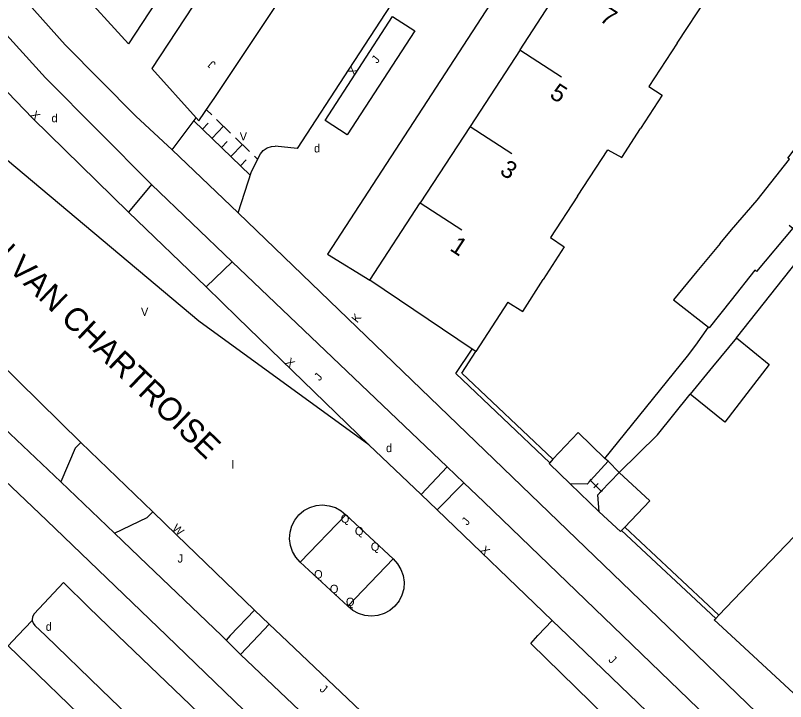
# Model space of a CAD drawing. Extents: x 134999 to 136502, y 457398 to 459002.
# Drawn here: x 135252.64 to 135299.08, y 457796.02 to 457837.42 of the extents above; entities that cross this region are included whole.
import ezdxf

# ---------------------------------------------------------------- set-up
doc = ezdxf.new("R2010")
doc.units = 0
for name, color, linetype in [('RI_DGTB_15', 7, 'Continuous'), ('RI_DGTB_23', 7, 'Continuous'), ('RI_DGTB_29', 7, 'Continuous'), ('RI_DGTB_3', 7, 'Continuous'), ('RI_DGTB_30', 7, 'Continuous'), ('RI_DGTB_31', 7, 'Continuous'), ('RI_DGTB_35', 7, 'Continuous'), ('RI_DGTB_36', 7, 'Continuous'), ('RI_DGTB_37', 7, 'Continuous'), ('RI_DGTB_4', 7, 'Continuous'), ('RI_DGTB_43', 7, 'Continuous'), ('RI_DGTB_48', 7, 'Continuous'), ('RI_DGTB_5', 7, 'Continuous'), ('RI_DGTB_53', 7, 'Continuous'), ('RI_DGTB_54', 7, 'Continuous'), ('RI_DGTB_6', 7, 'Continuous'), ('RI_DGTB_7', 7, 'Continuous')]:
    doc.layers.add(name, color=color, linetype=linetype)

msp = doc.modelspace()

# ---------------------------------------------------------------- linework, layer by layer
at = {"layer": 'RI_DGTB_15'}
for p, q in [((135283.063, 457835.338), (135285.576, 457833.7)), ((135283.063, 457835.338), (135285.576, 457833.7)), ((135280.059, 457830.72), (135282.567, 457829.086)), ((135280.059, 457830.72), (135282.567, 457829.086)), ((135277.045, 457826.11), (135279.558, 457824.472)), ((135277.045, 457826.11), (135279.558, 457824.472))]:
    msp.add_line(p, q, dxfattribs=at)
at = {"layer": 'RI_DGTB_23'}
msp.add_line((135286.096, 457809.157), (135287.835, 457807.463), dxfattribs=at)
msp.add_line((135286.096, 457809.157), (135287.835, 457807.463), dxfattribs=at)
at = {"layer": 'RI_DGTB_3'}
msp.add_lwpolyline([(135295.807, 457800), (135300.624, 457795.552), (135304.795, 457799.937)], dxfattribs=at)
at = {"layer": 'RI_DGTB_31'}
for p, q in [((135264.161, 457831.723), (135264.476, 457831.418)), ((135264.161, 457831.723), (135264.476, 457831.418)), ((135263.406, 457831.062), (135266.805, 457827.77)), ((135263.406, 457831.062), (135266.805, 457827.77)), ((135264.762, 457831.141), (135265.619, 457830.311)), ((135264.762, 457831.141), (135265.619, 457830.311)), ((135263.923, 457830.561), (135264.271, 457830.92)), ((135263.923, 457830.561), (135264.271, 457830.92)), ((135264.495, 457830.008), (135265.19, 457830.726)), ((135264.495, 457830.008), (135265.19, 457830.726)), ((135265.066, 457829.454), (135265.414, 457829.814)), ((135265.066, 457829.454), (135265.414, 457829.814)), ((135265.905, 457830.035), (135266.762, 457829.205)), ((135265.905, 457830.035), (135266.762, 457829.205)), ((135265.638, 457828.901), (135266.334, 457829.62)), ((135265.638, 457828.901), (135266.334, 457829.62)), ((135266.21, 457828.348), (135266.558, 457828.707)), ((135266.21, 457828.348), (135266.558, 457828.707)), ((135267.048, 457828.928), (135267.248, 457828.735)), ((135267.048, 457828.928), (135267.248, 457828.735))]:
    msp.add_line(p, q, dxfattribs=at)
at = {"layer": 'RI_DGTB_4'}
for p, q in [((135283.069, 457835.335), (135286.077, 457839.948)), ((135283.069, 457835.335), (135280.058, 457830.72)), ((135283.069, 457835.335), (135280.058, 457830.72)), ((135280.058, 457830.72), (135277.051, 457826.105)), ((135280.058, 457830.72), (135277.051, 457826.105)), ((135274.006, 457821.437), (135277.051, 457826.105)), ((135274.006, 457821.437), (135277.051, 457826.105)), ((135280.187, 457817.285), (135274.006, 457821.437)), ((135280.187, 457817.285), (135274.006, 457821.437)), ((135282.324, 457820.122), (135280.399, 457817.145)), ((135282.324, 457820.122), (135280.399, 457817.145)), ((135280.399, 457817.145), (135280.187, 457817.285)), ((135280.399, 457817.145), (135280.187, 457817.285)), ((135302.781, 457809.312), (135299.068, 457805.43)), ((135302.781, 457809.312), (135299.068, 457805.43)), ((135299.068, 457805.43), (135295.054, 457801.232)), ((135299.068, 457805.43), (135295.054, 457801.232)), ((135295.054, 457801.232), (135294.87, 457801.04)), ((135295.054, 457801.232), (135294.87, 457801.04))]:
    msp.add_line(p, q, dxfattribs=at)
msp.add_lwpolyline([(135295.807, 457800), (135294.786, 457800.952), (135294.87, 457801.04)], dxfattribs=at)
msp.add_lwpolyline([(135295.807, 457800), (135294.786, 457800.952), (135294.87, 457801.04)], dxfattribs=at)
at = {"layer": 'RI_DGTB_48'}
for p, q in [((135287.258, 457809.301), (135287.388, 457809.431)), ((135287.258, 457809.301), (135287.388, 457809.431)), ((135287.323, 457809.366), (135287.971, 457808.718)), ((135287.323, 457809.366), (135287.971, 457808.718)), ((135287.323, 457809.366), (135287.971, 457808.718)), ((135287.323, 457809.366), (135287.971, 457808.718)), ((135287.517, 457808.913), (135287.776, 457809.172)), ((135287.517, 457808.913), (135287.776, 457809.172)), ((135287.906, 457808.653), (135288.036, 457808.783)), ((135287.906, 457808.653), (135288.036, 457808.783))]:
    msp.add_line(p, q, dxfattribs=at)
at = {"layer": 'RI_DGTB_5'}
msp.add_line((135283.232, 457819.547), (135284.461, 457821.489), dxfattribs=at)
msp.add_line((135283.232, 457819.547), (135284.461, 457821.489), dxfattribs=at)
for points in [[(135292.542, 457835.735), (135294.368, 457838.539), (135295.111, 457838.151), (135296.114, 457839.77)], [(135292.542, 457835.735), (135290.845, 457833.129), (135291.645, 457832.606), (135290.34, 457830.595)], [(135292.542, 457835.735), (135290.845, 457833.129), (135291.645, 457832.606), (135290.34, 457830.595)], [(135286.531, 457826.503), (135288.36, 457829.312), (135289.202, 457828.841), (135290.34, 457830.595)], [(135286.531, 457826.503), (135288.36, 457829.312), (135289.202, 457828.841), (135290.34, 457830.595)], [(135286.531, 457826.503), (135284.916, 457824.023), (135285.732, 457823.459), (135284.461, 457821.489)], [(135286.531, 457826.503), (135284.916, 457824.023), (135285.732, 457823.459), (135284.461, 457821.489)], [(135282.324, 457820.122), (135283.232, 457819.547)], [(135282.324, 457820.122), (135283.232, 457819.547)]]:
    msp.add_lwpolyline(points, dxfattribs=at)
at = {"layer": 'RI_DGTB_53'}
for p, q in [((135262.084, 457829.306), (135263.536, 457831.236)), ((135262.084, 457829.306), (135263.536, 457831.236)), ((135266.068, 457825.503), (135262.084, 457829.306)), ((135266.068, 457825.503), (135262.084, 457829.306)), ((135266.88, 457828), (135267.41, 457829.06)), ((135266.88, 457828), (135267.41, 457829.06)), ((135266.068, 457825.503), (135266.88, 457828)), ((135266.068, 457825.503), (135266.88, 457828)), ((135260.855, 457827.225), (135265.72, 457822.55)), ((135260.855, 457827.225), (135265.72, 457822.55)), ((135259.46, 457825.55), (135264.15, 457821.05)), ((135259.46, 457825.55), (135264.15, 457821.05)), ((135292.518, 457800), (135266.068, 457825.503)), ((135292.518, 457800), (135266.068, 457825.503)), ((135264.15, 457821.05), (135265.72, 457822.55)), ((135264.15, 457821.05), (135265.72, 457822.55)), ((135265.72, 457822.55), (135278.67, 457810.18)), ((135265.72, 457822.55), (135278.67, 457810.18)), ((135264.14, 457821.04), (135264.15, 457821.05)), ((135264.14, 457821.04), (135264.15, 457821.05)), ((135264.14, 457821.04), (135266.025, 457819.19)), ((135264.14, 457821.04), (135266.025, 457819.19)), ((135256.577, 457811.657), (135250.386, 457817.74)), ((135256.577, 457811.657), (135250.386, 457817.74)), ((135248.495, 457815.799), (135255.373, 457809.277)), ((135248.495, 457815.799), (135255.373, 457809.277)), ((135254.543, 457806.938), (135247.057, 457814.035)), ((135254.543, 457806.938), (135247.057, 457814.035)), ((135256.577, 457811.657), (135260.917, 457807.474)), ((135256.577, 457811.657), (135260.917, 457807.474)), ((135277.105, 457808.514), (135278.67, 457810.18)), ((135277.105, 457808.514), (135278.67, 457810.18)), ((135278.67, 457810.18), (135279.68, 457809.21)), ((135278.67, 457810.18), (135279.68, 457809.21)), ((135255.373, 457809.277), (135258.615, 457806.192)), ((135255.373, 457809.277), (135258.615, 457806.192)), ((135278.073, 457807.582), (135279.68, 457809.21)), ((135278.073, 457807.582), (135279.68, 457809.21)), ((135277.105, 457808.514), (135278.073, 457807.582)), ((135277.105, 457808.514), (135278.073, 457807.582)), ((135260.917, 457807.474), (135262.355, 457806.075)), ((135260.917, 457807.474), (135262.355, 457806.075)), ((135269.82, 457804.43), (135272.575, 457807.285)), ((135269.82, 457804.43), (135272.575, 457807.285)), ((135272.57, 457807.29), (135272.575, 457807.285)), ((135272.57, 457807.29), (135272.575, 457807.285)), ((135272.575, 457807.285), (135275.41, 457804.63)), ((135272.575, 457807.285), (135275.41, 457804.63)), ((135258.615, 457806.192), (135260.595, 457804.295)), ((135258.615, 457806.192), (135260.595, 457804.295)), ((135262.355, 457806.075), (135267.065, 457801.535)), ((135262.355, 457806.075), (135267.065, 457801.535)), ((135272.69, 457801.77), (135275.416, 457804.625)), ((135272.69, 457801.77), (135275.416, 457804.625)), ((135275.41, 457804.63), (135275.416, 457804.625)), ((135275.41, 457804.63), (135275.416, 457804.625)), ((135260.595, 457804.295), (135265.059, 457800)), ((135260.595, 457804.295), (135265.059, 457800)), ((135272.69, 457801.77), (135269.82, 457804.43)), ((135272.69, 457801.77), (135269.82, 457804.43)), ((135255.546, 457803.211), (135253.769, 457801.319)), ((135255.546, 457803.211), (135253.769, 457801.319)), ((135255.546, 457803.211), (135257.04, 457801.71)), ((135255.546, 457803.211), (135257.04, 457801.71)), ((135267.065, 457801.535), (135265.59, 457800)), ((135267.065, 457801.535), (135265.59, 457800)), ((135267.065, 457801.535), (135267.95, 457800.69)), ((135267.065, 457801.535), (135267.95, 457800.69)), ((135284.153, 457800), (135285.002, 457800.906)), ((135284.153, 457800), (135285.002, 457800.906)), ((135267.95, 457800.69), (135267.301, 457800)), ((135267.95, 457800.69), (135267.301, 457800)), ((135267.95, 457800.69), (135268.664, 457800)), ((135267.95, 457800.69), (135268.664, 457800)), ((135279.01, 457783.4), (135261.755, 457800)), ((135265.059, 457800), (135265.34, 457799.73)), ((135265.59, 457800), (135265.34, 457799.73)), ((135267.301, 457800), (135266.22, 457798.86)), ((135265.34, 457799.73), (135266.22, 457798.86))]:
    msp.add_line(p, q, dxfattribs=at)
for points in [[(135262.084, 457829.306), (135259.895, 457831.332), (135255.632, 457835.649), (135218.403, 457877.368), (135217.92, 457878.412), (135217.51, 457879.486), (135217.176, 457880.587), (135216.92, 457881.708), (135216.742, 457882.844), (135216.643, 457883.99), (135216.624, 457885.14), (135216.685, 457886.288), (135216.826, 457887.43), (135217.046, 457888.559), (135217.344, 457889.67), (135217.718, 457890.757), (135218.167, 457891.816), (135218.689, 457892.841), (135219.28, 457893.828), (135219.484, 457894.135), (135220.596, 457896.004)], [(135231.424, 457858.338), (135231.738, 457858.525), (135231.868, 457858.521), (135231.972, 457858.444), (135254.459, 457833.654), (135260.855, 457827.225)], [(135230.086, 457857.141), (135247.557, 457837.552), (135253.693, 457831.203), (135259.46, 457825.55)], [(135264.418, 457839.636), (135266.787, 457843.232), (135265.112, 457844.344), (135263.597, 457842.031), (135259.454, 457835.704), (135256.301, 457839.184)], [(135276.223, 457839.528), (135272.753, 457834.181), (135269.63, 457829.396), (135268.306, 457829.527)], [(135263.834, 457838.75), (135260.858, 457834.207)], [(135264.389, 457832.058), (135264.63, 457832.412), (135268.323, 457837.957)], [(135272.639, 457830.207), (135271.312, 457831.068), (135275.387, 457837.347), (135276.731, 457836.479), (135272.639, 457830.207)], [(135260.858, 457834.207), (135263.536, 457831.236)], [(135260.858, 457834.207), (135263.536, 457831.236)], [(135263.704, 457831.05), (135264.389, 457832.058)], [(135263.704, 457831.05), (135264.389, 457832.058)], [(135273.961, 457811.511), (135263.706, 457818.967), (135248.375, 457831.827)], [(135273.961, 457811.511), (135263.706, 457818.967), (135248.375, 457831.827)], [(135263.536, 457831.236), (135263.704, 457831.05)], [(135263.536, 457831.236), (135263.704, 457831.05)], [(135267.41, 457829.06), (135267.589, 457829.275), (135267.822, 457829.431), (135268.089, 457829.516), (135268.306, 457829.527)], [(135267.41, 457829.06), (135267.589, 457829.275), (135267.822, 457829.431), (135268.089, 457829.516), (135268.306, 457829.527)], [(135260.855, 457827.225), (135259.46, 457825.55)], [(135260.855, 457827.225), (135259.46, 457825.55)], [(135256.577, 457811.657), (135256.235, 457811.312), (135255.373, 457809.277)], [(135256.577, 457811.657), (135256.235, 457811.312), (135255.373, 457809.277)], [(135289.252, 457800), (135280.88, 457808.08), (135279.68, 457809.21)], [(135289.252, 457800), (135280.88, 457808.08), (135279.68, 457809.21)], [(135269.82, 457804.43), (135269.554, 457804.726), (135269.352, 457805.069), (135269.222, 457805.445), (135269.171, 457805.84), (135269.199, 457806.237), (135269.305, 457806.62), (135269.486, 457806.974), (135269.734, 457807.286), (135270.039, 457807.541), (135270.389, 457807.73), (135270.77, 457807.846), (135271.166, 457807.884), (135271.562, 457807.841), (135271.941, 457807.721), (135272.289, 457807.527), (135272.57, 457807.29)], [(135269.82, 457804.43), (135269.554, 457804.726), (135269.352, 457805.069), (135269.222, 457805.445), (135269.171, 457805.84), (135269.199, 457806.237), (135269.305, 457806.62), (135269.486, 457806.974), (135269.734, 457807.286), (135270.039, 457807.541), (135270.389, 457807.73), (135270.77, 457807.846), (135271.166, 457807.884), (135271.562, 457807.841), (135271.941, 457807.721), (135272.289, 457807.527), (135272.57, 457807.29)], [(135258.615, 457806.192), (135260.581, 457807.13), (135260.917, 457807.474)], [(135258.615, 457806.192), (135260.581, 457807.13), (135260.917, 457807.474)], [(135261.755, 457800), (135254.543, 457806.938)], [(135261.755, 457800), (135254.543, 457806.938)], [(135275.416, 457804.625), (135275.685, 457804.333), (135275.89, 457803.993), (135276.023, 457803.619), (135276.078, 457803.226), (135276.054, 457802.83), (135275.951, 457802.446), (135275.773, 457802.091), (135275.528, 457801.779), (135275.225, 457801.522), (135274.877, 457801.331), (135274.498, 457801.213), (135274.103, 457801.173), (135273.708, 457801.213), (135273.329, 457801.332), (135272.982, 457801.523), (135272.69, 457801.77)], [(135275.416, 457804.625), (135275.685, 457804.333), (135275.89, 457803.993), (135276.023, 457803.619), (135276.078, 457803.226), (135276.054, 457802.83), (135275.951, 457802.446), (135275.773, 457802.091), (135275.528, 457801.779), (135275.225, 457801.522), (135274.877, 457801.331), (135274.498, 457801.213), (135274.103, 457801.173), (135273.708, 457801.213), (135273.329, 457801.332), (135272.982, 457801.523), (135272.69, 457801.77)], [(135253.769, 457801.319), (135253.671, 457801.145), (135253.648, 457800.947), (135253.659, 457800.908)], [(135253.769, 457801.319), (135253.671, 457801.145), (135253.648, 457800.947), (135253.659, 457800.908)], [(135258.822, 457800), (135257.04, 457801.71)], [(135258.822, 457800), (135257.04, 457801.71)], [(135253.659, 457800.908), (135252.783, 457800)], [(135253.659, 457800.908), (135252.783, 457800)], [(135253.659, 457800.908), (135253.704, 457800.755), (135253.812, 457800.616)], [(135253.659, 457800.908), (135253.704, 457800.755), (135253.812, 457800.616)], [(135253.812, 457800.616), (135254.448, 457800)], [(135253.812, 457800.616), (135254.448, 457800)], [(135252.783, 457800), (135252.196, 457799.392), (135257.65, 457794.108), (135268.337, 457783.81), (135273.74, 457778.626)], [(135254.448, 457800), (135257.805, 457796.751), (135268.345, 457786.597)], [(135277.264, 457782.308), (135258.822, 457800)], [(135293.696, 457789.777), (135283.717, 457799.534), (135284.153, 457800)], [(135289.252, 457800), (135295.52, 457793.95), (135298.995, 457790.615)], [(135301.68, 457791.18), (135296.76, 457795.91), (135292.518, 457800)], [(135280.466, 457785.368), (135278.52, 457787.19), (135270.55, 457794.74), (135266.22, 457798.86)]]:
    msp.add_lwpolyline(points, dxfattribs=at)
at = {"layer": 'RI_DGTB_54'}
for p, q in [((135296.117, 457817.966), (135300.859, 457823.958)), ((135296.117, 457817.966), (135300.859, 457823.958)), ((135291.368, 457812.108), (135293.337, 457814.566)), ((135291.368, 457812.108), (135293.337, 457814.566)), ((135289.043, 457809.849), (135291.368, 457812.108)), ((135289.043, 457809.849), (135291.368, 457812.108)), ((135289.383, 457806.554), (135295.054, 457801.232)), ((135289.383, 457806.554), (135295.054, 457801.232)), ((135294.87, 457801.04), (135289.181, 457806.344)), ((135294.87, 457801.04), (135289.181, 457806.344)), ((135285.942, 457800), (135292.393, 457793.823))]:
    msp.add_line(p, q, dxfattribs=at)
for points in [[(135352.269, 457941.458), (135349.721, 457943.116), (135342.096, 457931.491), (135336.126, 457922.35), (135322.387, 457901.187), (135294.106, 457857.745), (135282.083, 457839.389), (135271.452, 457823.013), (135274.006, 457821.437)], [(135266.025, 457819.19), (135273.961, 457811.511)], [(135266.025, 457819.19), (135273.961, 457811.511)], [(135288.191, 457810.696), (135293.175, 457816.862), (135293.669, 457817.527), (135294.426, 457818.616)], [(135288.191, 457810.696), (135293.175, 457816.862), (135293.669, 457817.527), (135294.426, 457818.616)], [(135284.863, 457810.431), (135279.19, 457815.806), (135280.187, 457817.285)], [(135284.863, 457810.431), (135279.19, 457815.806), (135280.187, 457817.285)], [(135285.057, 457810.638), (135279.565, 457815.829), (135280.399, 457817.145)], [(135285.057, 457810.638), (135279.565, 457815.829), (135280.399, 457817.145)], [(135273.961, 457811.511), (135277.105, 457808.514)], [(135273.961, 457811.511), (135277.105, 457808.514)], [(135278.073, 457807.582), (135285.002, 457800.906)], [(135278.073, 457807.582), (135285.002, 457800.906)], [(135285.002, 457800.906), (135285.942, 457800)], [(135285.002, 457800.906), (135285.942, 457800)], [(135281.206, 457787.902), (135275.087, 457793.908), (135268.671, 457800)]]:
    msp.add_lwpolyline(points, dxfattribs=at)
at = {"layer": 'RI_DGTB_6'}
for p, q in [((135295.831, 457824.473), (135297.371, 457826.264)), ((135295.831, 457824.473), (135297.371, 457826.264)), ((135295.129, 457823.659), (135295.831, 457824.473)), ((135295.129, 457823.659), (135295.831, 457824.473)), ((135285.057, 457810.638), (135284.863, 457810.431)), ((135285.057, 457810.638), (135284.863, 457810.431)), ((135289.043, 457809.849), (135287.971, 457808.718)), ((135289.043, 457809.849), (135287.971, 457808.718)), ((135289.181, 457806.344), (135289.383, 457806.554)), ((135289.181, 457806.344), (135289.383, 457806.554))]:
    msp.add_line(p, q, dxfattribs=at)
for points in [[(135297.371, 457826.264), (135299.316, 457828.741), (135299.221, 457828.812), (135300.481, 457830.468)], [(135297.371, 457826.264), (135299.316, 457828.741), (135299.221, 457828.812), (135300.481, 457830.468)], [(135299.292, 457824.77), (135299.528, 457824.586), (135297.331, 457821.959), (135297.222, 457822.043)], [(135299.292, 457824.77), (135299.528, 457824.586), (135297.331, 457821.959), (135297.222, 457822.043)], [(135295.129, 457823.659), (135293.724, 457821.958)], [(135295.129, 457823.659), (135293.724, 457821.958)], [(135293.724, 457821.958), (135292.319, 457820.258), (135294.426, 457818.616)], [(135293.724, 457821.958), (135292.319, 457820.258), (135294.426, 457818.616)], [(135297.222, 457822.043), (135295.801, 457820.244)], [(135297.222, 457822.043), (135295.801, 457820.244)], [(135295.801, 457820.244), (135294.482, 457818.573), (135294.426, 457818.616)], [(135295.801, 457820.244), (135294.482, 457818.573), (135294.426, 457818.616)], [(135296.117, 457817.966), (135294.681, 457816.209)], [(135296.117, 457817.966), (135294.681, 457816.209)], [(135296.117, 457817.966), (135298.095, 457816.358), (135296.755, 457814.615)], [(135296.117, 457817.966), (135298.095, 457816.358), (135296.755, 457814.615)], [(135294.681, 457816.209), (135293.337, 457814.566)], [(135294.681, 457816.209), (135293.337, 457814.566)], [(135296.755, 457814.615), (135295.415, 457812.872), (135293.337, 457814.566)], [(135296.755, 457814.615), (135295.415, 457812.872), (135293.337, 457814.566)], [(135288.191, 457810.696), (135286.566, 457812.247), (135285.057, 457810.638)], [(135288.191, 457810.696), (135286.566, 457812.247), (135285.057, 457810.638)], [(135288.38, 457810.52), (135288.191, 457810.696)], [(135288.38, 457810.52), (135288.191, 457810.696)], [(135286.096, 457809.157), (135284.826, 457810.391), (135284.863, 457810.431)], [(135286.096, 457809.157), (135284.826, 457810.391), (135284.863, 457810.431)], [(135287.323, 457809.366), (135288.38, 457810.52)], [(135287.323, 457809.366), (135288.38, 457810.52)], [(135289.043, 457809.849), (135290.901, 457808.135), (135289.383, 457806.554)], [(135289.043, 457809.849), (135290.901, 457808.135), (135289.383, 457806.554)], [(135287.323, 457809.366), (135287.119, 457809.144), (135286.096, 457809.157)], [(135287.323, 457809.366), (135287.119, 457809.144), (135286.096, 457809.157)], [(135287.835, 457807.463), (135287.764, 457808.499), (135287.971, 457808.718)], [(135287.835, 457807.463), (135287.764, 457808.499), (135287.971, 457808.718)], [(135289.181, 457806.344), (135289.124, 457806.285), (135287.835, 457807.463)], [(135289.181, 457806.344), (135289.124, 457806.285), (135287.835, 457807.463)]]:
    msp.add_lwpolyline(points, dxfattribs=at)
at = {"layer": 'RI_DGTB_7'}
for points in [[(135289.043, 457809.849), (135288.38, 457810.52)], [(135289.043, 457809.849), (135288.38, 457810.52)], [(135287.835, 457807.463), (135286.096, 457809.157)], [(135287.835, 457807.463), (135286.096, 457809.157)]]:
    msp.add_lwpolyline(points, dxfattribs=at)

# ---------------------------------------------------------------- texts
at = {"layer": 'RI_DGTB_29'}
for p in [(135254.815, 457830.971), (135254.815, 457830.971), (135270.647, 457829.15), (135270.647, 457829.15), (135274.987, 457811.072), (135274.987, 457811.072), (135254.467, 457800.294), (135254.467, 457800.294)]:
    msp.add_text('d', height=0.5, dxfattribs=at).set_placement(p)
at = {"layer": 'RI_DGTB_30'}
for s, height, rotation, p in [('X', 0.5, 237.0211, (135272.889, 457834.391)), ('X', 0.5, 237.0211, (135272.889, 457834.391)), ('X', 0.5, 314.0195, (135253.519, 457831.383)), ('X', 0.5, 314.0195, (135253.519, 457831.383)), ('K', 0.499, 51.3244, (135273.25, 457818.835)), ('K', 0.499, 51.3244, (135273.25, 457818.835)), ('X', 0.499, 316.0216, (135268.882, 457816.443)), ('X', 0.499, 316.0216, (135268.882, 457816.443)), ('W', 0.5, 317.9103, (135262.053, 457806.417)), ('W', 0.5, 317.9103, (135262.053, 457806.417)), ('X', 0.499, 316.0216, (135280.636, 457805.115)), ('X', 0.499, 316.0216, (135280.636, 457805.115))]:
    msp.add_text(s, height=height, rotation=rotation, dxfattribs=at).set_placement(p)
for p in [(135266.163, 457829.872), (135266.163, 457829.872), (135260.21, 457819.289), (135260.21, 457819.289)]:
    msp.add_text('V', height=0.5, dxfattribs=at).set_placement(p)
at = {"layer": 'RI_DGTB_31'}
for s, height, rotation, p in [('J', 0.499, 51.3244, (135274.449, 457834.475)), ('J', 0.499, 51.3244, (135274.449, 457834.475)), ('J', 0.499, 139.5982, (135264.765, 457834.519)), ('J', 0.499, 139.5982, (135264.765, 457834.519)), ('J', 0.499, 51.3244, (135270.987, 457815.33)), ('J', 0.499, 51.3244, (135270.987, 457815.33)), ('Q', 0.5, 359.9997, (135272.26, 457806.81)), ('Q', 0.5, 359.9997, (135272.26, 457806.81)), ('J', 0.499, 51.3244, (135279.888, 457806.617)), ('J', 0.499, 51.3244, (135279.888, 457806.617)), ('Q', 0.5, 359.9997, (135273.11, 457806.06)), ('Q', 0.5, 359.9997, (135273.11, 457806.06)), ('Q', 0.5, 359.9997, (135274.07, 457805.12)), ('Q', 0.5, 359.9997, (135274.07, 457805.12)), ('Q', 0.5, 359.9997, (135270.65, 457803.45)), ('Q', 0.5, 359.9997, (135270.65, 457803.45)), ('Q', 0.5, 359.9997, (135271.6, 457802.57)), ('Q', 0.5, 359.9997, (135271.6, 457802.57)), ('Q', 0.5, 359.9997, (135272.57, 457801.79)), ('Q', 0.5, 359.9997, (135272.57, 457801.79)), ('J', 0.499, 316.2454, (135288.362, 457798.498)), ('J', 0.5, 320.8105, (135270.947, 457796.707))]:
    msp.add_text(s, height=height, rotation=rotation, dxfattribs=at).set_placement(p)
msp.add_text('J', height=0.5, dxfattribs=at).set_placement((135262.417, 457804.406))
msp.add_text('J', height=0.5, dxfattribs=at).set_placement((135262.417, 457804.406))
at = {"layer": 'RI_DGTB_35'}
msp.add_text('1', height=1.054, rotation=326.8907, dxfattribs=at).set_placement((135278.777, 457823.277))
msp.add_text('1', height=1.054, rotation=326.8907, dxfattribs=at).set_placement((135278.777, 457823.277))
at = {"layer": 'RI_DGTB_36'}
for s, p in [('7', (135287.806, 457837.119)), ('5', (135284.795, 457832.506)), ('5', (135284.795, 457832.506)), ('3', (135281.786, 457827.892)), ('3', (135281.786, 457827.892))]:
    msp.add_text(s, height=1.054, rotation=326.8907, dxfattribs=at).set_placement(p)
at = {"layer": 'RI_DGTB_37'}
msp.add_text('LAAN VAN CHARTROISE', height=1.4, rotation=316.2344, dxfattribs=at).set_placement((135248.251, 457825.821))
msp.add_text('LAAN VAN CHARTROISE', height=1.4, rotation=316.2344, dxfattribs=at).set_placement((135248.251, 457825.821))
at = {"layer": 'RI_DGTB_43'}
msp.add_text('l', height=0.5, dxfattribs=at).set_placement((135265.675, 457810.068))
msp.add_text('l', height=0.5, dxfattribs=at).set_placement((135265.675, 457810.068))

doc.saveas('drawing.dxf')
